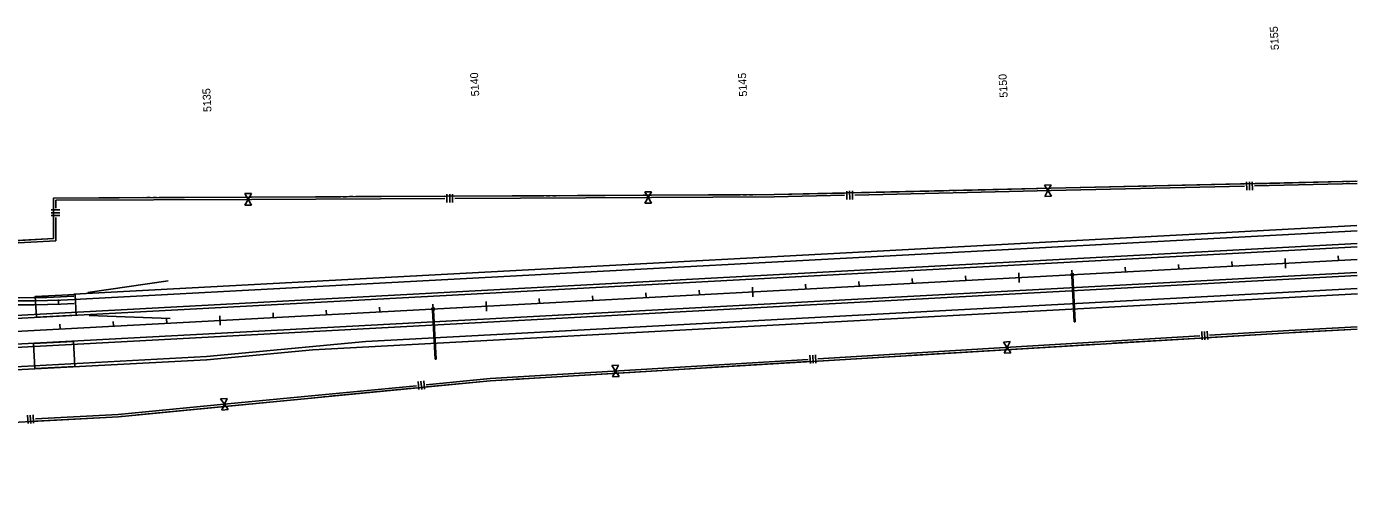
# Model space of a CAD drawing. Extents: x 192699 to 285914, y 194342 to 233219.
# Drawn here: x 269180 to 271675, y 201794 to 202676 of the extents above; entities that cross this region are included whole.
import ezdxf

# ---------------------------------------------------------------- set-up
doc = ezdxf.new("R2010")
doc.units = 0
for name, color, linetype in [('CENT LINE', 7, 'Continuous'), ('Dimentions for MOT', 7, 'Continuous'), ('DRAINAGE', 7, 'Continuous'), ('GUARDRAIL', 7, 'Continuous'), ('R-W - CofA', 7, 'Continuous'), ('ROAD', 7, 'Continuous'), ('SHOULDER', 7, 'Continuous'), ('STATIONING1', 7, 'Continuous'), ('STATIONING2', 7, 'Continuous')]:
    doc.layers.add(name, color=color, linetype=linetype)

msp = doc.modelspace()

# ---------------------------------------------------------------- linework, layer by layer
at = {"layer": 'CENT LINE'}
msp.add_line((265752, 201922.2), (271674.2, 202239.5), dxfattribs=at)
msp.add_arc((269167.1, 204064.3), 1909.9, 261.0666, 273.0666, dxfattribs=at)
at = {"layer": 'Dimentions for MOT'}
msp.add_line((270477.4, 202137.8), (270477.4, 202137.8), dxfattribs=at)
at = {"layer": 'DRAINAGE'}
for p, q in [((271139.3, 202208.8), (271143.9, 202122.9)), ((271141.3, 202208.9), (271145.9, 202123)), ((269941, 202144.6), (269945.9, 202052.7)), ((269943, 202144.7), (269947.9, 202052.8))]:
    msp.add_line(p, q, dxfattribs=at)
for points in [[(271138.3, 202208.7), (271142.3, 202209), (271142.1, 202212.9), (271138.1, 202212.7)], [(269940, 202144.5), (269944, 202144.8), (269943.8, 202148.8), (269939.8, 202148.5)]]:
    msp.add_lwpolyline(points, close=True, dxfattribs=at)
for points in [[(271143.9, 202122.9), (271145.9, 202123)], [(269945.9, 202052.7), (269947.9, 202052.8)]]:
    msp.add_lwpolyline(points, dxfattribs=at)
at = {"layer": 'GUARDRAIL'}
for p, q in [((269294.5, 202177.7), (269445.1, 202199.5)), ((269296.9, 202134.5), (269448.9, 202128.8))]:
    msp.add_line(p, q, dxfattribs=at)
at = {"layer": 'R-W - CofA'}
for p, q in [((271466.9, 202385.2), (271467.3, 202369.4)), ((271472.2, 202385.3), (271472.6, 202369.5)), ((271477.5, 202385.4), (271477.8, 202369.6)), ((269589, 202363.1), (269601.5, 202363.2)), ((269595.3, 202352.4), (269589, 202363.1)), ((269601.5, 202363.2), (269595.3, 202352.4)), ((269967.9, 202362), (269968, 202346.2)), ((269973.2, 202362), (269973.3, 202346.2)), ((269978.5, 202362.1), (269978.6, 202346.2)), ((270345, 202355.8), (270338.7, 202366.6)), ((270338.7, 202366.6), (270351.1, 202366.6)), ((270351.1, 202366.6), (270345, 202355.8)), ((270717.5, 202368), (270717.8, 202352.2)), ((270722.7, 202368.1), (270723.1, 202352.3)), ((270728, 202368.2), (270728.4, 202352.4)), ((271088.1, 202379.3), (271100.5, 202379.6)), ((271094.5, 202368.7), (271088.1, 202379.3)), ((271088.6, 202357.8), (271094.5, 202368.7)), ((271101, 202358.1), (271088.6, 202357.8)), ((271100.5, 202379.6), (271094.5, 202368.7)), ((271094.5, 202368.7), (271101, 202358.1)), ((269226.2, 202332.6), (269242.1, 202332.5)), ((269589.1, 202341.6), (269595.3, 202352.4)), ((269601.6, 202341.6), (269589.1, 202341.6)), ((269595.3, 202352.4), (269601.6, 202341.6)), ((270338.8, 202345.1), (270345, 202355.8)), ((270351.2, 202345.1), (270338.8, 202345.1)), ((270345, 202355.8), (270351.2, 202345.1)), ((269226.2, 202327.3), (269242, 202327.2)), ((269226.2, 202322.1), (269242, 202322)), ((271011.5, 202084.9), (271023.7, 202085.7)), ((271018.3, 202074.7), (271011.5, 202084.9)), ((271023.7, 202085.7), (271018.3, 202074.7)), ((271382.9, 202104.5), (271383.8, 202089)), ((271388, 202104.8), (271389, 202089.3)), ((271393.2, 202105.1), (271394.1, 202089.6)), ((270648.5, 202060.2), (270649.4, 202044.7)), ((270653.6, 202060.5), (270654.6, 202045)), ((270658.8, 202060.9), (270659.7, 202045.4)), ((271012.8, 202063.8), (271018.3, 202074.7)), ((271025, 202064.6), (271012.8, 202063.8)), ((271018.3, 202074.7), (271025, 202064.6)), ((270277.1, 202040.7), (270289.3, 202041.4)), ((270283.8, 202030.5), (270277.1, 202040.7)), ((270289.3, 202041.4), (270283.8, 202030.5)), ((269914, 202011.1), (269915.5, 201995.6)), ((269919.2, 202011.6), (269920.7, 201996.1)), ((269924.3, 202012.1), (269925.8, 201996.6)), ((270278.4, 202019.6), (270283.8, 202030.5)), ((270290.6, 202020.3), (270278.4, 202019.6)), ((270283.8, 202030.5), (270290.6, 202020.3)), ((269543.6, 201978.1), (269555.8, 201979.3)), ((269550.7, 201968.2), (269543.6, 201978.1)), ((269545.7, 201957.1), (269550.7, 201968.2)), ((269557.8, 201958.2), (269545.7, 201957.1)), ((269555.8, 201979.3), (269550.7, 201968.2)), ((269550.7, 201968.2), (269557.8, 201958.2)), ((269181.7, 201947.6), (269182.5, 201932.1)), ((269186.8, 201947.9), (269187.7, 201932.4)), ((269192, 201948.2), (269192.8, 201932.6))]:
    msp.add_line(p, q, dxfattribs=at)
for points in [[(268571.5, 202369.3), (268883.6, 202260.2), (269230.2, 202278.8), (269230.6, 202354.9), (270581.3, 202361.2), (271674.2, 202386.3)], [(271296.2, 202377.6), (271462.8, 202381.4)], [(271481.8, 202381.8), (271648.4, 202385.7)], [(271481.9, 202377.6), (271674.2, 202382)], [(271653.7, 202385.8), (271660.2, 202385.9)], [(271665.5, 202386.1), (271671.9, 202386.2)], [(269428.7, 202355.8), (269601.5, 202356.6)], [(269601.5, 202356.6), (269768.2, 202357.4)], [(269773.5, 202357.4), (269779.9, 202357.4)], [(269785.3, 202357.5), (269791.7, 202357.5)], [(269797.1, 202357.5), (269963.7, 202358.3)], [(269982.7, 202358.4), (270149.4, 202359.2)], [(270154.7, 202359.2), (270161.1, 202359.2)], [(270166.5, 202359.2), (270172.9, 202359.3)], [(270178.3, 202359.3), (270351.1, 202360.1)], [(270351.1, 202360.1), (270517.8, 202360.9)], [(270351.2, 202355.9), (270581.4, 202356.9), (270713.4, 202360)], [(270523.1, 202360.9), (270529.6, 202360.9)], [(270534.9, 202360.9), (270541.4, 202361)], [(270546.7, 202361), (270581.3, 202361.2), (270713.3, 202364.2)], [(270732.3, 202364.6), (270898.9, 202368.5)], [(270732.4, 202360.4), (271100.8, 202368.9)], [(270904.3, 202368.6), (270910.7, 202368.7)], [(270916.1, 202368.9), (270922.5, 202369)], [(270927.8, 202369.1), (271100.7, 202373.1)], [(271100.7, 202373.1), (271267.3, 202376.9)], [(271100.8, 202368.9), (271462.9, 202377.2)], [(271272.6, 202377), (271279, 202377.2)], [(271284.4, 202377.3), (271290.8, 202377.5)], [(269230.5, 202335.9), (269230.6, 202354.9)], [(269230.6, 202354.9), (269399.7, 202355.7)], [(269234.8, 202350.7), (269601.5, 202352.4)], [(269234.8, 202335.9), (269234.8, 202350.7)], [(269405.1, 202355.7), (269411.5, 202355.7)], [(269416.9, 202355.8), (269423.3, 202355.8)], [(269601.5, 202352.4), (269963.7, 202354.1)], [(269982.7, 202354.2), (270351.2, 202355.9)], [(268928.2, 202258.4), (269234.4, 202274.8), (269234.7, 202318.6)], [(269123.3, 202273), (269230.2, 202278.8), (269230.4, 202318.9)], [(268451.4, 201793.6), (268652.9, 201907.3), (269351.9, 201944.8), (270049.2, 202012.2), (271546.6, 202102.4), (271674.2, 202109.3)], [(271397.8, 202097.6), (271546.3, 202106.6), (271674.2, 202113.4)], [(271589.7, 202104.7), (271674.2, 202109.3)], [(271024.3, 202075.1), (271379.2, 202096.5)], [(271204.6, 202081.8), (271210.9, 202082.2)], [(271216.2, 202082.5), (271379.4, 202092.4)], [(271398, 202093.5), (271546.6, 202102.4), (271561.3, 202103.2)], [(271566.6, 202103.5), (271572.9, 202103.8)], [(271578.1, 202104.1), (271584.4, 202104.5)], [(270663.4, 202053.4), (271024.3, 202075.1)], [(270663.6, 202049.2), (270826.9, 202059.1)], [(270832.1, 202059.4), (270838.4, 202059.8)], [(270843.7, 202060.1), (270850, 202060.5)], [(270855.2, 202060.8), (271024.6, 202071)], [(271024.6, 202071), (271187.8, 202080.8)], [(271193.1, 202081.1), (271199.4, 202081.5)], [(270289.9, 202030.9), (270644.8, 202052.2)], [(270290.2, 202026.7), (270453.4, 202036.6)], [(270458.7, 202036.9), (270465, 202037.3)], [(270470.2, 202037.6), (270476.5, 202037.9)], [(270481.8, 202038.3), (270645, 202048.1)], [(269929.2, 202004.8), (270048.9, 202016.3), (270289.9, 202030.9)], [(269929.6, 202000.6), (270049.2, 202012.2), (270092.5, 202014.8)], [(270097.7, 202015.1), (270104, 202015.5)], [(270109.3, 202015.8), (270115.6, 202016.2)], [(270120.8, 202016.5), (270290.2, 202026.7)], [(269556.8, 201968.8), (269910.6, 202003)], [(269736.7, 201982), (269743, 201982.6)], [(269748.2, 201983.1), (269911, 201998.8)], [(269196.5, 201940.6), (269351.5, 201948.9), (269556.8, 201968.8)], [(269388.3, 201948.3), (269557.2, 201964.6)], [(269557.2, 201964.6), (269720, 201980.4)], [(269725.2, 201980.9), (269731.5, 201981.5)], [(269196.8, 201936.5), (269351.9, 201944.8), (269360.1, 201945.6)], [(269365.3, 201946.1), (269371.6, 201946.7)], [(269376.8, 201947.2), (269383.1, 201947.8)]]:
    msp.add_lwpolyline(points, dxfattribs=at)
at = {"layer": 'ROAD'}
for p, q in [((269268.9, 202164.7), (271674.2, 202293.5)), ((265752, 201952.2), (271674.2, 202269.5)), ((265752, 201892.1), (271674.2, 202209.4)), ((269815.9, 202085.8), (271674.2, 202185.4)), ((269196.1, 202170.3), (269271, 202174.3)), ((269198.2, 202131.3), (269273, 202135.3)), ((269192.8, 202082), (269267.7, 202086)), ((268887.9, 202024.1), (269517, 202057.8)), ((269195.3, 202035), (269270.2, 202039.1))]:
    msp.add_line(p, q, dxfattribs=at)
for points in [[(269196.1, 202170.3), (269198.2, 202131.3)], [(269271, 202174.3), (269273, 202135.3)], [(269192.8, 202082), (269195.3, 202035)], [(269267.7, 202086), (269270.2, 202039.1)], [(269517, 202057.8), (269815.9, 202085.8)]]:
    msp.add_lwpolyline(points, dxfattribs=at)
msp.add_arc((269167.1, 204064.3), 1902.4, 261.0666, 273.0666, dxfattribs=at)
at = {"layer": 'SHOULDER'}
for p, q in [((269268.4, 202174.7), (271673.7, 202303.5)), ((265752.3, 201946.2), (271674.5, 202263.5)), ((265751.7, 201898.1), (271673.9, 202215.4)), ((269716.7, 202070.5), (271674.7, 202175.4)), ((269517.5, 202051.8), (269716.7, 202070.5)), ((268888.2, 202018.1), (269517.3, 202051.8))]:
    msp.add_line(p, q, dxfattribs=at)
msp.add_arc((269167.1, 204064.3), 1896.4, 260.8104, 273.0666, dxfattribs=at)
at = {"layer": 'STATIONING1'}
for points in [[(271439.3, 202235.9), (271439.8, 202226.9)], [(271539.1, 202241.2), (271540.1, 202223.3)], [(271639, 202246.6), (271639.5, 202237.6)], [(270940, 202209.1), (270940.5, 202200.1)], [(271039.8, 202214.5), (271040.8, 202196.5)], [(271139.7, 202219.8), (271140.2, 202210.8)], [(271239.6, 202225.2), (271240, 202216.2)], [(271339.4, 202230.5), (271339.9, 202221.5)], [(270440.7, 202182.4), (270441.2, 202173.4)], [(270540.6, 202187.7), (270541.5, 202169.8)], [(270640.4, 202193.1), (270640.9, 202184.1)], [(270740.3, 202198.4), (270740.8, 202189.4)], [(270840.1, 202203.8), (270840.6, 202194.8)], [(270041.3, 202161), (270042.2, 202143)], [(270141.1, 202166.3), (270141.6, 202157.3)], [(270241, 202171.7), (270241.5, 202162.7)], [(270340.8, 202177), (270341.3, 202168)], [(269542, 202134.2), (269543, 202116.3)], [(269641.9, 202139.6), (269642.3, 202130.6)], [(269741.7, 202144.9), (269742.2, 202135.9)], [(269841.6, 202150.3), (269842, 202141.3)], [(269941.4, 202155.6), (269941.9, 202146.6)], [(269242.4, 202118.2), (269242.9, 202109.2)], [(269342.3, 202123.5), (269342.8, 202114.5)], [(269442.1, 202128.9), (269442.6, 202119.9)]]:
    msp.add_lwpolyline(points, dxfattribs=at)
at = {"layer": 'STATIONING2'}
msp.add_lwpolyline([(269239.5, 202164.8), (269239.8, 202155.8)], dxfattribs=at)

# ---------------------------------------------------------------- texts
at = {"layer": 'STATIONING1'}
for s, p in [('5155', (271527.7, 202632.7)), ('5140', (270028.5, 202546.1)), ('5145', (270530.8, 202545.4)), ('5150', (271019.2, 202543.4)), ('5135', (269526.6, 202516.5))]:
    msp.add_text(s, height=15, rotation=93.0667, dxfattribs=at).set_placement(p)

doc.saveas('drawing.dxf')
